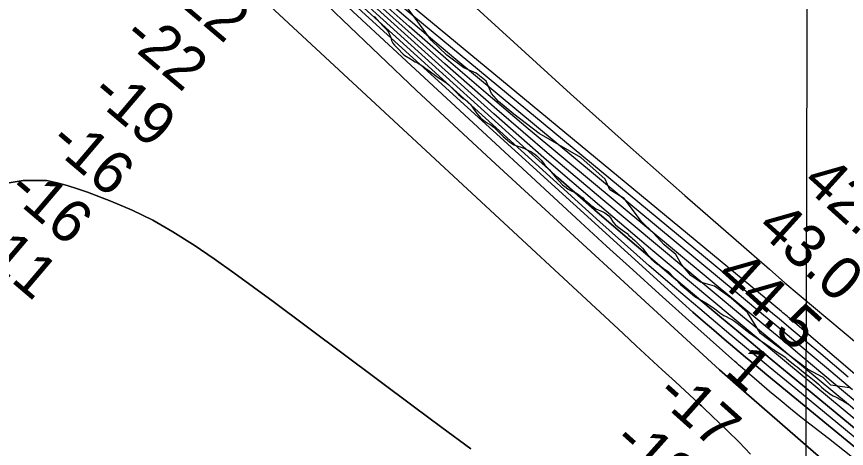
# Model space of a CAD drawing. Extents: x 3180038 to 3217926, y 922069 to 947485.
# Drawn here: x 3201327 to 3202623, y 939660 to 940335 of the extents above; entities that cross this region are included whole.
import ezdxf

# ---------------------------------------------------------------- set-up
doc = ezdxf.new("R2010")
doc.units = 0
for name, color, linetype in [('V-GRID-MAJR', 7, 'Continuous'), ('V-RIVR-EDGE', 7, 'Continuous'), ('V-RIVR-RANG', 7, 'Continuous'), ('V-SITE-VEGE', 7, 'Continuous'), ('V-TOPO-DPTH', 7, 'Continuous'), ('V-TOPO-MAJR', 7, 'Continuous'), ('V-TOPO-MINR', 7, 'Continuous'), ('V-TOPO-WATR', 7, 'Continuous')]:
    doc.layers.add(name, color=color, linetype=linetype)

msp = doc.modelspace()

# ---------------------------------------------------------------- linework, layer by layer
at = {"layer": 'V-GRID-MAJR'}
msp.add_spline([(3202533.6, 927477.5), (3202546.8, 933537.2), (3202560.1, 939600.3), (3202573.3, 945663.4), (3202573.3, 945666.8)], degree=3, dxfattribs=at)
at = {"layer": 'V-RIVR-EDGE'}
msp.add_lwpolyline([(3202628.3, 939755.1), (3202599.2, 939759.1), (3202587, 939771.3), (3202562.7, 939784), (3202526.3, 939811.5), (3202489.4, 939839.8), (3202468.6, 939872.9), (3202443.5, 939895.1), (3202417.4, 939913.9), (3202395.7, 939920), (3202380.1, 939930.5), (3202365.8, 939947.9), (3202356.7, 939963.2), (3202338.5, 939978.4), (3202321.6, 939997.1), (3202303.3, 940015), (3202276.5, 940050.7), (3202253.9, 940064.3), (3202246.6, 940081.2), (3202208.4, 940114.8), (3202143.7, 940152.3), (3202103.8, 940182.9), (3202080, 940202.5), (3202069.1, 940215.1), (3202060.5, 940234.3), (3202044.9, 940246.5), (3202025.7, 940255.2), (3201999.3, 940274.8), (3201975, 940298.4), (3201949.9, 940332.8), (3201919.1, 940374.1)], dxfattribs=at)
at = {"layer": 'V-SITE-VEGE'}
for points in [[(3201886.3, 940335.2), (3201894.6, 940325.9), (3201899.4, 940320.7), (3201902.5, 940317.6), (3201905.7, 940314.3), (3201908.1, 940311), (3201909.9, 940307.2), (3201912, 940302.3), (3201913.1, 940298), (3201914.9, 940293.8), (3201917.4, 940290.7), (3201919.4, 940288.4), (3201922.8, 940285.1), (3201930.9, 940276.4), (3201933.6, 940274.4), (3201942.6, 940268.9), (3201945.5, 940267.3), (3201949.8, 940264.7), (3201953.4, 940263.1), (3201956.3, 940261.4), (3201961.7, 940257.6), (3201964.4, 940255.6), (3201967, 940253.4), (3201969.7, 940251.8), (3201985.9, 940240), (3201989.7, 940237.4), (3201996.2, 940233.4), (3201999.4, 940231.2), (3202002.3, 940228.7), (3202011.3, 940219.8), (3202018, 940212.7), (3202020.5, 940210.9), (3202024.8, 940207.4), (3202027.7, 940205.4), (3202031.5, 940202.5), (3202035.8, 940198.3), (3202038.5, 940195.2), (3202041, 940191.2), (3202041.4, 940190.3), (3202046.2, 940183.8), (3202049.8, 940179.6), (3202052, 940177.1), (3202054.9, 940174.5), (3202059.4, 940171.4), (3202064.1, 940168.3), (3202066.2, 940167.1), (3202072.7, 940162.5), (3202076.5, 940158.7)], [(3202076.5, 940158.7), (3202079.6, 940155.4), (3202082.1, 940153.2), (3202087.3, 940148), (3202093.8, 940142), (3202097.8, 940138.7), (3202100.8, 940136.7), (3202104.1, 940134.7), (3202108.8, 940133), (3202116.9, 940130.8), (3202120.5, 940129.2), (3202125, 940127), (3202131.5, 940123.7), (3202134.2, 940121.9), (3202136.6, 940120.1), (3202139.8, 940117.5), (3202143.4, 940114.1), (3202146.5, 940110.8), (3202150.1, 940106.1), (3202152.4, 940103), (3202159.4, 940095.4), (3202168.4, 940084.8), (3202171.3, 940081.6), (3202174.5, 940077.9), (3202180.1, 940072.1), (3202185.7, 940067.9), (3202188.8, 940065.6), (3202192.2, 940063.4), (3202201.6, 940059), (3202205.4, 940056.8), (3202208.6, 940054.1), (3202211.7, 940051.7), (3202214, 940049.5), (3202217.1, 940046.8), (3202221.4, 940042.8), (3202224.1, 940040.6), (3202227.9, 940037.7), (3202231.9, 940034.8), (3202242, 940030.6), (3202246.3, 940028.4), (3202252.1, 940023.7), (3202254.8, 940020.6), (3202258.4, 940014.6), (3202262.1, 940010.4), (3202265.9, 940007), (3202270.1, 940003.9), (3202273.5, 940001.3), (3202277.3, 939998.6), (3202280.9, 939995.9), (3202283.6, 939993), (3202287.9, 939989.7), (3202289.2, 939988.4), (3202292.8, 939985.3), (3202296.2, 939981.9), (3202298.7, 939979.7), (3202305, 939973.3), (3202309.9, 939966.6), (3202312.9, 939963), (3202315.8, 939959.2), (3202318.5, 939956.6), (3202322.5, 939952.8), (3202326.8, 939949.2), (3202329.3, 939947.5), (3202334, 939944.8), (3202339.4, 939940.6), (3202344.8, 939936.6), (3202354.4, 939927), (3202356.5, 939924.6), (3202364.3, 939916.6), (3202369.7, 939911.7), (3202379.6, 939903.2), (3202386.8, 939897.9), (3202392.6, 939894.1), (3202396.7, 939891.7), (3202404.8, 939887.3), (3202417.8, 939878.2), (3202422.3, 939874.9), (3202425.9, 939872.4), (3202432.1, 939867.8), (3202435.5, 939866.4), (3202440.4, 939864), (3202445.6, 939861.1), (3202448.5, 939859.1), (3202455, 939854.2), (3202463.1, 939847.6), (3202472.3, 939840.5), (3202477.3, 939837.1), (3202485.8, 939831.2), (3202497.7, 939823.4), (3202502.2, 939820.3), (3202507.1, 939816.5), (3202510.3, 939814.3), (3202513.2, 939812.1), (3202524, 939805.2), (3202527.6, 939802.8), (3202529.8, 939800.8), (3202543.1, 939789.9), (3202546.4, 939787.7), (3202549.6, 939785), (3202553.8, 939781.7), (3202560.8, 939775.7)], [(3202560.8, 939775.7), (3202565.3, 939772.6), (3202575.6, 939764.3), (3202579.5, 939760.6), (3202584.4, 939755.9), (3202590.9, 939750.6), (3202594.1, 939748.4), (3202597.4, 939745.7), (3202602.6, 939742.6), (3202606.2, 939741), (3202610.4, 939738.6), (3202613.8, 939736.8), (3202614.5, 939736.2), (3202619, 939734.2), (3202625.5, 939730)]]:
    msp.add_lwpolyline(points, dxfattribs=at)
at = {"layer": 'V-TOPO-DPTH'}
for points in [[(3201218, 940987.1), (3201702.9, 940496.3), (3201720.7, 940478.6), (3201738.7, 940461), (3201756.9, 940443.8), (3201775.4, 940426.7), (3202367.6, 939887.8), (3202383.6, 939873.4), (3202399.8, 939859), (3202416.2, 939844.9), (3202432.6, 939830.8), (3202449.2, 939816.9), (3202465.8, 939803.1), (3202482.4, 939789.3), (3202499.1, 939775.5), (3202963.1, 939393.9)], [(3202963.1, 939393.9), (3202499.1, 939775.5), (3202482.4, 939789.3), (3202465.8, 939803.1), (3202449.2, 939816.9), (3202432.6, 939830.8), (3202416.2, 939844.9), (3202399.8, 939859), (3202383.6, 939873.4), (3202367.6, 939887.8), (3201775.4, 940426.7), (3201756.9, 940443.8), (3201738.7, 940461), (3201720.7, 940478.6), (3201702.9, 940496.3), (3201218, 940987.1)], [(3202651, 939708.3), (3202531.7, 939807.7), (3202514, 939822.4), (3202496.4, 939837.1), (3202478.7, 939851.8), (3202461.1, 939866.6), (3202242.7, 940048.9), (3202159.8, 940119), (3202077.5, 940189.7), (3201996, 940261.3), (3201915.1, 940333.6), (3201773.2, 940461.9), (3201763.7, 940470.6), (3201754.3, 940479.4), (3201745.1, 940488.4), (3201736, 940497.6), (3201609.4, 940626.1), (3201537.1, 940699.6), (3201464.9, 940773.1), (3201392.7, 940846.7), (3201320.6, 940920.4)], [(3201314.1, 940908.1), (3201379.9, 940841.3), (3201445.6, 940774.5), (3201719.4, 940496.9), (3201732.9, 940483.5), (3201746.5, 940470.2), (3201760.3, 940457.2), (3201774.3, 940444.3), (3202112.9, 940137.2), (3202173.2, 940083.1), (3202233.9, 940029.6), (3202295.3, 939976.7), (3202357, 939924.3), (3202428.5, 939864.4), (3202454.8, 939842.3), (3202481.2, 939820.3), (3202507.6, 939798.3), (3202534.1, 939776.4), (3202773.2, 939578.5)], [(3201314.1, 940908.1), (3201379.9, 940841.3), (3201445.6, 940774.5), (3201719.4, 940496.9), (3201732.9, 940483.5), (3201746.5, 940470.2), (3201760.3, 940457.2), (3201774.3, 940444.3), (3202112.9, 940137.2), (3202173.2, 940083.1), (3202233.9, 940029.6), (3202295.3, 939976.7), (3202357, 939924.3), (3202428.5, 939864.4), (3202454.8, 939842.3), (3202481.2, 939820.3), (3202507.6, 939798.3), (3202534.1, 939776.4), (3202773.2, 939578.5)], [(3202645.5, 939592.7), (3202575.6, 939651.7), (3202463.1, 939749.5), (3202450.4, 939760.7), (3202437.7, 939771.9), (3202425.2, 939783.3), (3202412.6, 939794.7), (3202068.7, 940111.1), (3202010.2, 940165.4), (3201951.9, 940219.9), (3201893.9, 940274.8), (3201836.2, 940330), (3201776.3, 940387.7), (3201748.8, 940414.3), (3201721.5, 940440.9), (3201694.3, 940467.8), (3201667.2, 940494.7), (3201531.5, 940630.3), (3201445.9, 940715.4), (3201360.2, 940800.2), (3201274, 940884.6)], [(3201274, 940884.6), (3201360.2, 940800.2), (3201445.9, 940715.4), (3201531.5, 940630.3), (3201667.2, 940494.7), (3201694.3, 940467.8), (3201721.5, 940440.9), (3201748.8, 940414.3), (3201776.3, 940387.7), (3201836.2, 940330), (3201893.9, 940274.8), (3201951.9, 940219.9), (3202010.2, 940165.4), (3202068.7, 940111.1), (3202412.6, 939794.7), (3202425.2, 939783.3), (3202437.7, 939771.9), (3202450.4, 939760.7), (3202463.1, 939749.5), (3202575.6, 939651.7), (3202645.5, 939592.7)], [(3202473.6, 939651.3), (3202456, 939669.8), (3202437.8, 939687.9), (3202400.9, 939722.9), (3202399, 939724.8), (3202397, 939726.6), (3202395, 939728.5), (3202393, 939730.3), (3202356.2, 939764.3), (3202335.8, 939783.1), (3202315.5, 939802), (3202295.1, 939820.8), (3202274.8, 939839.7), (3201723.3, 940351.5), (3201701.5, 940371.7), (3201679.6, 940392), (3201657.7, 940412.2), (3201635.8, 940432.3), (3201290.5, 940750.2)], [(3201290.5, 940750.2), (3201635.8, 940432.3), (3201657.7, 940412.2), (3201679.6, 940392), (3201701.5, 940371.7), (3201723.3, 940351.5), (3202274.8, 939839.7), (3202295.1, 939820.8), (3202315.5, 939802), (3202335.8, 939783.1), (3202356.2, 939764.3), (3202393, 939730.3), (3202395, 939728.5), (3202397, 939726.6), (3202399, 939724.8), (3202400.9, 939722.9), (3202437.8, 939687.9), (3202456, 939669.8), (3202473.6, 939651.3)], [(3200799.1, 939988.6), (3201337.9, 940079.1), (3201374.3, 940079.2), (3201390.5, 940075.5), (3201406.6, 940071.3), (3201422.5, 940066.2), (3201438.1, 940060.6), (3201474.7, 940046.6), (3201507.9, 940032.4), (3201540.3, 940016.8), (3201571.6, 939999), (3201602.2, 939979.7), (3201604.8, 939977.8), (3201636, 939956.3), (3201666.9, 939934.5), (3201697.6, 939912.2), (3201728, 939889.7), (3201946.6, 939726.2), (3201991.6, 939692.8), (3202036.9, 939659.7)], [(3202036.9, 939659.7), (3201991.6, 939692.8), (3201946.6, 939726.2), (3201728, 939889.7), (3201697.6, 939912.2), (3201666.9, 939934.5), (3201636, 939956.3), (3201604.8, 939977.8), (3201602.2, 939979.7), (3201571.6, 939999), (3201540.3, 940016.8), (3201507.9, 940032.4), (3201474.7, 940046.6), (3201438.1, 940060.6), (3201422.5, 940066.2), (3201406.6, 940071.3), (3201390.5, 940075.5), (3201374.3, 940079.2), (3201337.9, 940079.1), (3200799.1, 939988.6)]]:
    msp.add_lwpolyline(points, dxfattribs=at)
at = {"layer": 'V-TOPO-MAJR'}
msp.add_lwpolyline([(3202626.3, 939771.5), (3202604.8, 939789.7), (3202583.4, 939807.9), (3202561.9, 939826), (3202540.4, 939844), (3202518.8, 939862.1), (3202497.2, 939880.1), (3202475.6, 939898), (3201902.6, 940373.5), (3201879.4, 940392.9), (3201856.4, 940412.6), (3201833.6, 940432.5), (3201811, 940452.6), (3201771.5, 940488.1), (3201768.8, 940490.7), (3201766.1, 940493.2), (3201763.4, 940495.8), (3201760.8, 940498.4), (3201724.9, 940534.9), (3201704.4, 940555.8), (3201683.9, 940576.7), (3201663.5, 940597.7), (3201643, 940618.6), (3201116.7, 941158.5)], dxfattribs=at)
at = {"layer": 'V-TOPO-MINR'}
for points in [[(3201205.2, 941241), (3201572.7, 940828.9), (3201613.6, 940783.3), (3201654.8, 940737.8), (3201696.2, 940692.6), (3201737.8, 940647.6), (3201806, 940574.2), (3201813.7, 940566.1), (3201821.5, 940558.1), (3201829.5, 940550.3), (3201837.6, 940542.6), (3202016.2, 940376.1), (3202104.1, 940295), (3202192.5, 940214.5), (3202281.6, 940134.7), (3202371.2, 940055.6), (3202503, 939940.2), (3202527.2, 939919.2), (3203288.3, 939281.3)], [(3202681.1, 939697.4), (3202622, 939746.8), (3202554.1, 939803.6), (3202529, 939824.6), (3202503.9, 939845.5), (3202478.8, 939866.4), (3202453.7, 939887.3), (3202126.5, 940160), (3202064, 940212.7), (3202001.9, 940265.9), (3201940.5, 940319.8), (3201879.4, 940374.2), (3201772.7, 940470.6), (3201765.4, 940477.3), (3201758.3, 940484), (3201751.2, 940490.9), (3201744.2, 940497.9), (3201648.4, 940595.3), (3201593.6, 940651), (3201538.8, 940706.8), (3201484.1, 940762.7), (3201429.4, 940818.6), (3201097.7, 941158.4)], [(3202632.8, 939752), (3202592.4, 939786), (3202570.1, 939804.7), (3202540.7, 939829.2), (3202511.4, 939853.8), (3202482, 939878.3), (3202452.6, 939902.8), (3202013.2, 940268), (3201970.6, 940303.9), (3201928.3, 940340.1), (3201886.4, 940376.8), (3201844.8, 940413.9), (3201772.1, 940479.4), (3201767.1, 940484), (3201762.2, 940488.6), (3201757.3, 940493.4), (3201752.5, 940498.2), (3201686.9, 940564.9), (3201649.3, 940603.1), (3201611.8, 940641.4), (3201574.3, 940679.7), (3201536.8, 940718.1), (3201107.2, 941158.5)], [(3202632.9, 939645.9), (3202595.1, 939675.7), (3202552.9, 939708.8), (3202536.2, 939722), (3202519.7, 939735.5), (3202503.3, 939749.2), (3202487.1, 939763.1), (3202460.9, 939785.9), (3202457.9, 939788.5), (3202455, 939791.1), (3202452, 939793.7), (3202449.1, 939796.3), (3202372.2, 939864.9), (3202330.9, 939901.9), (3202289.8, 939939.1), (3202248.8, 939976.5), (3202208.1, 940014), (3201775.8, 940414.6), (3201754.5, 940434.6), (3201733.3, 940454.8), (3201712.5, 940475.3), (3201691.9, 940496), (3201101.7, 941095.5)], [(3202963.1, 939393.9), (3202499.1, 939775.5), (3202482.4, 939789.3), (3202465.8, 939803.1), (3202449.2, 939816.9), (3202432.6, 939830.8), (3202416.2, 939844.9), (3202399.8, 939859), (3202383.6, 939873.4), (3202367.6, 939887.8), (3201775.4, 940426.7), (3201756.9, 940443.8), (3201738.7, 940461), (3201720.7, 940478.6), (3201702.9, 940496.3), (3201218, 940987.1)], [(3202869, 939485.3), (3202535.3, 939760.5), (3202504.4, 939786.1), (3202473.6, 939811.8), (3202442.8, 939837.5), (3202412, 939863.3), (3202394.2, 939878.3), (3202354.7, 939911.8), (3202315.5, 939945.7), (3202276.8, 939979.9), (3202238.2, 940014.5), (3201774.9, 940435.5), (3201758.6, 940450.5), (3201742.6, 940465.6), (3201726.8, 940481.1), (3201711.1, 940496.6), (3201332.6, 940880.1), (3201284.9, 940928.5)], [(3202679.3, 939670.5), (3202532.9, 939792.1), (3202510.8, 939810.4), (3202488.8, 939828.7), (3202466.8, 939847.1), (3202444.8, 939865.5), (3202321.1, 939969), (3202237.6, 940039.7), (3202154.8, 940111), (3202072.7, 940183.2), (3201991.3, 940256.1), (3201773.8, 940453.1), (3201762, 940463.9), (3201750.4, 940474.8), (3201739, 940486), (3201727.7, 940497.3), (3201557.1, 940670.3), (3201473.5, 940755.2), (3201390, 940840.2), (3201306.6, 940925.3)], [(3202651, 939708.3), (3202531.7, 939807.7), (3202514, 939822.4), (3202496.4, 939837.1), (3202478.7, 939851.8), (3202461.1, 939866.6), (3202242.7, 940048.9), (3202159.8, 940119), (3202077.5, 940189.7), (3201996, 940261.3), (3201915.1, 940333.6), (3201773.2, 940461.9), (3201763.7, 940470.6), (3201754.3, 940479.4), (3201745.1, 940488.4), (3201736, 940497.6), (3201609.4, 940626.1), (3201537.1, 940699.6), (3201464.9, 940773.1), (3201392.7, 940846.7), (3201320.6, 940920.4)], [(3202645.5, 939592.7), (3202575.6, 939651.7), (3202463.1, 939749.5), (3202450.4, 939760.7), (3202437.7, 939771.9), (3202425.2, 939783.3), (3202412.6, 939794.7), (3202068.7, 940111.1), (3202010.2, 940165.4), (3201951.9, 940219.9), (3201893.9, 940274.8), (3201836.2, 940330), (3201776.3, 940387.7), (3201748.8, 940414.3), (3201721.5, 940440.9), (3201694.3, 940467.8), (3201667.2, 940494.7), (3201531.5, 940630.3), (3201445.9, 940715.4), (3201360.2, 940800.2), (3201274, 940884.6)], [(3202473.6, 939651.3), (3202456, 939669.8), (3202437.8, 939687.9), (3202400.9, 939722.9), (3202399, 939724.8), (3202397, 939726.6), (3202395, 939728.5), (3202393, 939730.3), (3202356.2, 939764.3), (3202335.8, 939783.1), (3202315.5, 939802), (3202295.1, 939820.8), (3202274.8, 939839.7), (3201723.3, 940351.5), (3201701.5, 940371.7), (3201679.6, 940392), (3201657.7, 940412.2), (3201635.8, 940432.3), (3201290.5, 940750.2)], [(3203283.9, 939221.3), (3202539.2, 939859.4), (3202537.1, 939861.3), (3202534.9, 939863.1), (3202532.8, 939864.9), (3202530.6, 939866.7), (3202528.5, 939868.6), (3202526.3, 939870.4), (3202524.1, 939872.2), (3202521.9, 939874), (3201794.3, 940476.5)], [(3200799.1, 939988.6), (3201337.9, 940079.1), (3201374.3, 940079.2), (3201390.5, 940075.5), (3201406.6, 940071.3), (3201422.5, 940066.2), (3201438.1, 940060.6), (3201474.7, 940046.6), (3201507.9, 940032.4), (3201540.3, 940016.8), (3201571.6, 939999), (3201602.2, 939979.7), (3201604.8, 939977.8), (3201636, 939956.3), (3201666.9, 939934.5), (3201697.6, 939912.2), (3201728, 939889.7), (3201946.6, 939726.2), (3201991.6, 939692.8), (3202036.9, 939659.7)]]:
    msp.add_lwpolyline(points, dxfattribs=at)
at = {"layer": 'V-TOPO-WATR'}
msp.add_lwpolyline([(3202773.2, 939578.5), (3202534.1, 939776.4), (3202507.6, 939798.3), (3202481.2, 939820.3), (3202454.8, 939842.3), (3202428.5, 939864.4), (3202357, 939924.3), (3202295.3, 939976.7), (3202233.9, 940029.6), (3202173.2, 940083.1), (3202112.9, 940137.2), (3201774.3, 940444.3), (3201760.3, 940457.2), (3201746.5, 940470.2), (3201732.9, 940483.5), (3201719.4, 940496.9), (3201445.6, 940774.5), (3201379.9, 940841.3), (3201314.1, 940908.1)], dxfattribs=at)

# ---------------------------------------------------------------- texts
at = {"layer": 'V-RIVR-RANG'}
for s, rotation, p in [('-22', 319.6475, (3201555.2, 940375.6)), ('-22', 319.6475, (3201490.2, 940299.6)), ('-19', 319.6475, (3201440.4, 940210.7)), ('-16', 319.6475, (3201375.3, 940134.8)), ('42.1', 317.8783, (3202552.1, 940073.1)), ('-16', 319.6475, (3201310.3, 940058.8)), ('43.0', 317.8783, (3202481.3, 940002.3)), ('-11', 319.6475, (3201256.1, 939973.7)), ('44.5', 317.8783, (3202416.6, 939926)), ('1', 318.1631, (3202431.2, 939778)), ('-17', 318.1631, (3202322.9, 939740.7)), ('-18', 318.1631, (3202255.6, 939666.7))]:
    msp.add_text(s, height=67, rotation=rotation, dxfattribs=at).set_placement(p)

doc.saveas('drawing.dxf')
